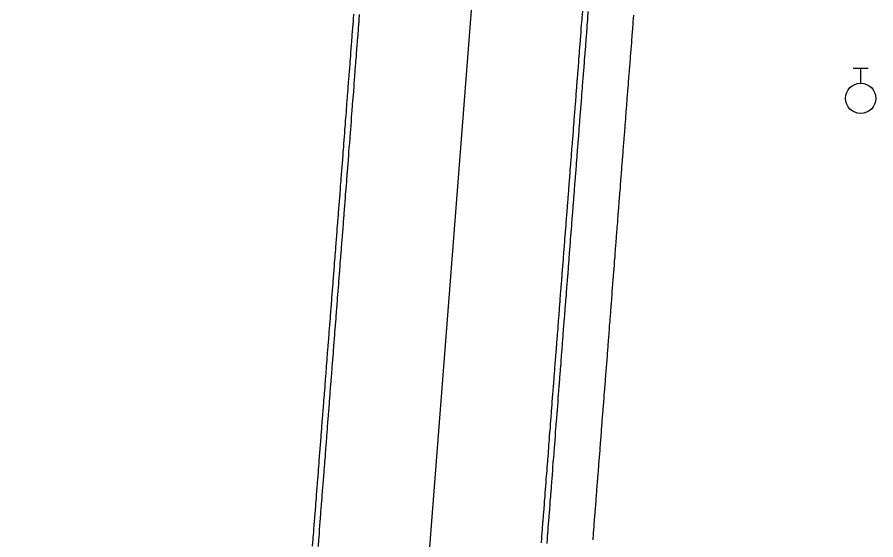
# Model space of a CAD drawing. Extents: x 2145380 to 2157287, y 139568 to 149130.
# Drawn here: x 2151024.3 to 2151124.9, y 141145.9 to 141207.2 of the extents above; entities that cross this region are included whole.
import ezdxf

# ---------------------------------------------------------------- set-up
doc = ezdxf.new("R2010")
doc.units = 0
for name, color, linetype in [('Default', 7, 'Continuous'), ('PR_PREVIOUSLY CONSTRUCTED', 7, 'Continuous'), ('TOPO_Water Valve', 7, 'Continuous')]:
    doc.layers.add(name, color=color, linetype=linetype)

# ---------------------------------------------------------------- blocks, each defined once
blk = doc.blocks.new('WATVAL')
at = {"layer": 'Default'}
for p, q in [((-2.25, 9), (2.25, 9)), ((0, 4.5), (0, 9))]:
    blk.add_line(p, q, dxfattribs=at)
blk.add_circle((0, 0), 4.5, dxfattribs=at)

msp = doc.modelspace()

# ---------------------------------------------------------------- linework, layer by layer
at = {"layer": 'PR_PREVIOUSLY CONSTRUCTED'}
msp.add_line((2151024.34, 140522.26), (2151080.29, 141243.23), dxfattribs=at)
for points in [[(2151085.76, 141145.56), (2151085.8, 141146.11), (2151085.82, 141146.37), (2151085.88, 141147.1), (2151085.89, 141147.18), (2151085.95, 141147.99), (2151085.96, 141148.1), (2151086.01, 141148.8), (2151086.03, 141149.1), (2151086.07, 141149.61), (2151086.11, 141150.09), (2151086.14, 141150.42), (2151086.19, 141151.09), (2151086.2, 141151.23), (2151086.26, 141152.04), (2151086.27, 141152.09), (2151086.32, 141152.85), (2151086.34, 141153.09), (2151086.39, 141153.66), (2151086.42, 141154.08), (2151086.45, 141154.47), (2151086.5, 141155.08), (2151086.51, 141155.28), (2151086.58, 141156.08), (2151086.58, 141156.09), (2151086.64, 141156.9), (2151086.65, 141157.07), (2151086.7, 141157.7), (2151086.73, 141158.07), (2151086.76, 141158.51), (2151086.81, 141159.07), (2151086.83, 141159.32), (2151086.88, 141160.06), (2151086.89, 141160.13), (2151086.95, 141160.94), (2151086.96, 141161.06), (2151087.02, 141161.75), (2151087.04, 141162.06), (2151087.08, 141162.56), (2151087.12, 141163.06), (2151087.14, 141163.37), (2151087.19, 141164.05), (2151087.2, 141164.18), (2151087.27, 141164.99), (2151087.27, 141165.05), (2151087.33, 141165.8), (2151087.35, 141166.05), (2151087.39, 141166.61), (2151087.43, 141167.04), (2151087.46, 141167.42), (2151087.5, 141168.04), (2151087.52, 141168.23), (2151087.58, 141169.04), (2151087.58, 141169.04), (2151087.64, 141169.85), (2151087.66, 141170.03), (2151087.71, 141170.66), (2151087.74, 141171.03), (2151087.77, 141171.47), (2151087.81, 141172.03), (2151087.83, 141172.28), (2151087.89, 141173.03), (2151087.9, 141173.09), (2151087.96, 141173.9), (2151087.97, 141174.02), (2151088.02, 141174.71), (2151088.05, 141175.02), (2151088.08, 141175.52), (2151088.12, 141176.02), (2151088.15, 141176.33), (2151088.2, 141177.01), (2151088.21, 141177.14), (2151088.27, 141177.95), (2151088.28, 141178.01), (2151088.34, 141178.76), (2151088.35, 141179.01), (2151088.4, 141179.57), (2151088.43, 141180), (2151088.46, 141180.37), (2151088.51, 141181), (2151088.52, 141181.18), (2151088.59, 141181.99), (2151088.59, 141182), (2151088.65, 141182.8), (2151088.66, 141183), (2151088.71, 141183.61), (2151088.74, 141183.99), (2151088.78, 141184.42), (2151088.82, 141184.99), (2151088.84, 141185.23), (2151088.85, 141185.36), (2151088.9, 141185.99), (2151088.9, 141186.04), (2151088.96, 141186.85), (2151088.97, 141186.98), (2151089.03, 141187.66), (2151089.05, 141187.98), (2151089.09, 141188.47), (2151089.13, 141188.98), (2151089.15, 141189.28), (2151089.21, 141189.97), (2151089.21, 141190.09), (2151089.28, 141190.9), (2151089.28, 141190.97), (2151089.34, 141191.71), (2151089.36, 141191.97), (2151089.4, 141192.52), (2151089.44, 141192.97), (2151089.47, 141193.33), (2151089.52, 141193.96), (2151089.53, 141194.14), (2151089.59, 141194.95), (2151089.59, 141194.96), (2151089.65, 141195.76), (2151089.67, 141195.96), (2151089.72, 141196.57), (2151089.75, 141196.95), (2151089.78, 141197.38), (2151089.82, 141197.95), (2151089.84, 141198.19), (2151089.9, 141198.95), (2151089.91, 141199), (2151089.97, 141199.81), (2151089.98, 141199.94), (2151090.03, 141200.62), (2151090.06, 141200.94), (2151090.09, 141201.43), (2151090.13, 141201.94), (2151090.16, 141202.23), (2151090.21, 141202.94), (2151090.22, 141203.04), (2151090.28, 141203.85), (2151090.29, 141203.93), (2151090.35, 141204.66), (2151090.37, 141204.93), (2151090.41, 141205.47), (2151090.44, 141205.93), (2151090.47, 141206.28), (2151090.52, 141206.92), (2151090.53, 141207.09), (2151090.6, 141207.9)], [(2151058.96, 141145.2), (2151059.03, 141146.01), (2151059.04, 141146.18), (2151059.09, 141146.82), (2151059.12, 141147.17), (2151059.15, 141147.63), (2151059.19, 141148.17), (2151059.21, 141148.43), (2151059.27, 141149.17), (2151059.28, 141149.24), (2151059.34, 141150.05), (2151059.35, 141150.17), (2151059.4, 141150.86), (2151059.43, 141151.16), (2151059.47, 141151.67), (2151059.5, 141152.16), (2151059.53, 141152.48), (2151059.58, 141153.16), (2151059.59, 141153.29), (2151059.65, 141154.1), (2151059.66, 141154.15), (2151059.72, 141154.91), (2151059.74, 141155.15), (2151059.78, 141155.72), (2151059.81, 141156.15), (2151059.84, 141156.53), (2151059.89, 141157.14), (2151059.91, 141157.34), (2151059.97, 141158.14), (2151059.97, 141158.15), (2151060.03, 141158.96), (2151060.05, 141159.14), (2151060.09, 141159.77), (2151060.12, 141160.14), (2151060.16, 141160.58), (2151060.2, 141161.13), (2151060.22, 141161.39), (2151060.28, 141162.13), (2151060.28, 141162.2), (2151060.35, 141163.01), (2151060.35, 141163.13), (2151060.41, 141163.82), (2151060.43, 141164.12), (2151060.47, 141164.63), (2151060.51, 141165.12), (2151060.53, 141165.44), (2151060.59, 141166.12), (2151060.6, 141166.25), (2151060.66, 141167.06), (2151060.66, 141167.11), (2151060.72, 141167.87), (2151060.74, 141168.11), (2151060.79, 141168.68), (2151060.82, 141169.11), (2151060.85, 141169.49), (2151060.9, 141170.11), (2151060.91, 141170.29), (2151060.97, 141171.1), (2151060.97, 141171.1), (2151061.04, 141171.91), (2151061.05, 141172.1), (2151061.1, 141172.72), (2151061.13, 141173.1), (2151061.16, 141173.53), (2151061.21, 141174.09), (2151061.22, 141174.34), (2151061.28, 141175.09), (2151061.29, 141175.15), (2151061.35, 141175.96), (2151061.36, 141176.09), (2151061.41, 141176.77), (2151061.44, 141177.08), (2151061.48, 141177.58), (2151061.52, 141178.08), (2151061.54, 141178.39), (2151061.59, 141179.08), (2151061.6, 141179.2), (2151061.66, 141180.01), (2151061.67, 141180.08), (2151061.73, 141180.82), (2151061.75, 141181.07), (2151061.79, 141181.63), (2151061.82, 141182.07), (2151061.85, 141182.44), (2151061.9, 141183.07), (2151061.92, 141183.25), (2151061.98, 141184.06), (2151061.98, 141184.06), (2151062.04, 141184.87), (2151062.06, 141185.06), (2151062.1, 141185.68), (2151062.13, 141186.06), (2151062.17, 141186.49), (2151062.21, 141187.05), (2151062.23, 141187.3), (2151062.24, 141187.42), (2151062.29, 141188.05), (2151062.29, 141188.11), (2151062.36, 141188.92), (2151062.37, 141189.05), (2151062.42, 141189.73), (2151062.44, 141190.05), (2151062.48, 141190.54), (2151062.52, 141191.04), (2151062.54, 141191.35), (2151062.6, 141192.04), (2151062.61, 141192.15), (2151062.67, 141192.96), (2151062.68, 141193.04), (2151062.73, 141193.77), (2151062.75, 141194.03), (2151062.8, 141194.58), (2151062.83, 141195.03), (2151062.86, 141195.39), (2151062.91, 141196.03), (2151062.92, 141196.2), (2151062.98, 141197.01), (2151062.98, 141197.02), (2151063.05, 141197.82), (2151063.06, 141198.02), (2151063.11, 141198.63), (2151063.14, 141199.02), (2151063.17, 141199.44), (2151063.22, 141200.02), (2151063.24, 141200.25), (2151063.29, 141201.01), (2151063.3, 141201.06), (2151063.36, 141201.87), (2151063.37, 141202.01), (2151063.42, 141202.68), (2151063.45, 141203.01), (2151063.49, 141203.49), (2151063.53, 141204), (2151063.55, 141204.3), (2151063.6, 141205), (2151063.61, 141205.11), (2151063.68, 141205.92), (2151063.68, 141206), (2151063.74, 141206.73), (2151063.76, 141206.99), (2151063.8, 141207.54)], [(2151059.63, 141145.14), (2151059.69, 141145.95), (2151059.71, 141146.13), (2151059.75, 141146.76), (2151059.78, 141147.12), (2151059.82, 141147.57), (2151059.86, 141148.12), (2151059.88, 141148.38), (2151059.94, 141149.12), (2151059.94, 141149.19), (2151060.01, 141150), (2151060.01, 141150.11), (2151060.07, 141150.81), (2151060.09, 141151.11), (2151060.13, 141151.62), (2151060.17, 141152.11), (2151060.19, 141152.43), (2151060.25, 141153.1), (2151060.26, 141153.24), (2151060.32, 141154.05), (2151060.32, 141154.1), (2151060.38, 141154.86), (2151060.4, 141155.1), (2151060.45, 141155.67), (2151060.48, 141156.1), (2151060.51, 141156.48), (2151060.56, 141157.09), (2151060.57, 141157.29), (2151060.63, 141158.09), (2151060.63, 141158.1), (2151060.7, 141158.91), (2151060.71, 141159.09), (2151060.76, 141159.72), (2151060.79, 141160.08), (2151060.82, 141160.53), (2151060.87, 141161.08), (2151060.89, 141161.34), (2151060.94, 141162.08), (2151060.95, 141162.15), (2151061.01, 141162.96), (2151061.02, 141163.07), (2151061.07, 141163.77), (2151061.1, 141164.07), (2151061.14, 141164.58), (2151061.17, 141165.07), (2151061.2, 141165.39), (2151061.25, 141166.07), (2151061.26, 141166.2), (2151061.33, 141167), (2151061.33, 141167.06), (2151061.39, 141167.81), (2151061.41, 141168.06), (2151061.45, 141168.62), (2151061.48, 141169.06), (2151061.51, 141169.43), (2151061.56, 141170.05), (2151061.58, 141170.24), (2151061.64, 141171.05), (2151061.64, 141171.05), (2151061.7, 141171.86), (2151061.72, 141172.05), (2151061.76, 141172.67), (2151061.79, 141173.04), (2151061.83, 141173.48), (2151061.87, 141174.04), (2151061.89, 141174.29), (2151061.95, 141175.04), (2151061.95, 141175.1), (2151062.02, 141175.91), (2151062.03, 141176.04), (2151062.08, 141176.72), (2151062.1, 141177.03), (2151062.14, 141177.53), (2151062.18, 141178.03), (2151062.2, 141178.34), (2151062.26, 141179.03), (2151062.27, 141179.15), (2151062.33, 141179.96), (2151062.34, 141180.02), (2151062.39, 141180.77), (2151062.41, 141181.02), (2151062.46, 141181.58), (2151062.49, 141182.02), (2151062.52, 141182.39), (2151062.57, 141183.01), (2151062.58, 141183.2), (2151062.64, 141184.01), (2151062.64, 141184.01), (2151062.71, 141184.82), (2151062.72, 141185.01), (2151062.77, 141185.63), (2151062.8, 141186.01), (2151062.83, 141186.44), (2151062.88, 141187), (2151062.9, 141187.25), (2151062.91, 141187.37), (2151062.95, 141188), (2151062.96, 141188.06), (2151063.02, 141188.86), (2151063.03, 141189), (2151063.08, 141189.67), (2151063.11, 141189.99), (2151063.15, 141190.48), (2151063.19, 141190.99), (2151063.21, 141191.29), (2151063.26, 141191.99), (2151063.27, 141192.1), (2151063.34, 141192.91), (2151063.34, 141192.98), (2151063.4, 141193.72), (2151063.42, 141193.98), (2151063.46, 141194.53), (2151063.5, 141194.98), (2151063.52, 141195.34), (2151063.57, 141195.98), (2151063.59, 141196.15), (2151063.65, 141196.96), (2151063.65, 141196.97), (2151063.71, 141197.77), (2151063.73, 141197.97), (2151063.78, 141198.58), (2151063.81, 141198.97), (2151063.84, 141199.39), (2151063.88, 141199.96), (2151063.9, 141200.2), (2151063.96, 141200.96), (2151063.96, 141201.01), (2151064.03, 141201.82), (2151064.04, 141201.96), (2151064.09, 141202.63), (2151064.11, 141202.95), (2151064.15, 141203.44), (2151064.19, 141203.95), (2151064.22, 141204.25), (2151064.27, 141204.95), (2151064.28, 141205.06), (2151064.34, 141205.87), (2151064.35, 141205.95), (2151064.4, 141206.68), (2151064.42, 141206.94), (2151064.47, 141207.49)], [(2151086.43, 141145.51), (2151086.47, 141146.05), (2151086.49, 141146.32), (2151086.54, 141147.05), (2151086.55, 141147.13), (2151086.61, 141147.94), (2151086.62, 141148.05), (2151086.68, 141148.75), (2151086.7, 141149.05), (2151086.74, 141149.56), (2151086.78, 141150.04), (2151086.8, 141150.37), (2151086.85, 141151.04), (2151086.86, 141151.18), (2151086.93, 141151.99), (2151086.93, 141152.04), (2151086.99, 141152.8), (2151087.01, 141153.03), (2151087.05, 141153.61), (2151087.09, 141154.03), (2151087.12, 141154.41), (2151087.16, 141155.03), (2151087.18, 141155.22), (2151087.24, 141156.02), (2151087.24, 141156.03), (2151087.3, 141156.84), (2151087.32, 141157.02), (2151087.37, 141157.65), (2151087.4, 141158.02), (2151087.43, 141158.46), (2151087.47, 141159.02), (2151087.49, 141159.27), (2151087.55, 141160.01), (2151087.56, 141160.08), (2151087.62, 141160.89), (2151087.63, 141161.01), (2151087.68, 141161.7), (2151087.71, 141162.01), (2151087.74, 141162.51), (2151087.78, 141163), (2151087.81, 141163.32), (2151087.86, 141164), (2151087.87, 141164.13), (2151087.93, 141164.94), (2151087.94, 141165), (2151088, 141165.75), (2151088.01, 141165.99), (2151088.06, 141166.56), (2151088.09, 141166.99), (2151088.12, 141167.37), (2151088.17, 141167.99), (2151088.18, 141168.18), (2151088.25, 141168.99), (2151088.25, 141168.99), (2151088.31, 141169.8), (2151088.32, 141169.98), (2151088.37, 141170.61), (2151088.4, 141170.98), (2151088.44, 141171.42), (2151088.48, 141171.98), (2151088.5, 141172.23), (2151088.56, 141172.97), (2151088.56, 141173.04), (2151088.62, 141173.85), (2151088.63, 141173.97), (2151088.69, 141174.66), (2151088.71, 141174.97), (2151088.75, 141175.47), (2151088.79, 141175.96), (2151088.81, 141176.27), (2151088.87, 141176.96), (2151088.88, 141177.08), (2151088.94, 141177.89), (2151088.94, 141177.96), (2151089, 141178.7), (2151089.02, 141178.96), (2151089.06, 141179.51), (2151089.1, 141179.95), (2151089.13, 141180.32), (2151089.18, 141180.95), (2151089.19, 141181.13), (2151089.25, 141181.94), (2151089.25, 141181.95), (2151089.32, 141182.75), (2151089.33, 141182.94), (2151089.38, 141183.56), (2151089.41, 141183.94), (2151089.44, 141184.37), (2151089.48, 141184.94), (2151089.5, 141185.18), (2151089.51, 141185.31), (2151089.56, 141185.93), (2151089.57, 141185.99), (2151089.63, 141186.8), (2151089.64, 141186.93), (2151089.69, 141187.61), (2151089.72, 141187.93), (2151089.75, 141188.42), (2151089.79, 141188.93), (2151089.82, 141189.23), (2151089.87, 141189.92), (2151089.88, 141190.04), (2151089.94, 141190.85), (2151089.95, 141190.92), (2151090.01, 141191.66), (2151090.03, 141191.92), (2151090.07, 141192.47), (2151090.1, 141192.91), (2151090.13, 141193.28), (2151090.18, 141193.91), (2151090.19, 141194.09), (2151090.26, 141194.9), (2151090.26, 141194.91), (2151090.32, 141195.71), (2151090.34, 141195.9), (2151090.38, 141196.52), (2151090.41, 141196.9), (2151090.45, 141197.33), (2151090.49, 141197.9), (2151090.51, 141198.13), (2151090.57, 141198.9), (2151090.57, 141198.94), (2151090.63, 141199.75), (2151090.65, 141199.89), (2151090.7, 141200.56), (2151090.72, 141200.89), (2151090.76, 141201.37), (2151090.8, 141201.89), (2151090.82, 141202.18), (2151090.88, 141202.88), (2151090.89, 141202.99), (2151090.95, 141203.8), (2151090.95, 141203.88), (2151091.01, 141204.61), (2151091.03, 141204.88), (2151091.07, 141205.42), (2151091.11, 141205.87), (2151091.14, 141206.23), (2151091.19, 141206.87), (2151091.2, 141207.04), (2151091.26, 141207.85)], [(2151091.81, 141145.91), (2151091.87, 141146.64), (2151091.87, 141146.72), (2151091.94, 141147.52), (2151091.95, 141147.64), (2151092, 141148.33), (2151092.02, 141148.63), (2151092.06, 141149.14), (2151092.1, 141149.63), (2151092.13, 141149.95), (2151092.18, 141150.63), (2151092.19, 141150.76), (2151092.25, 141151.57), (2151092.26, 141151.62), (2151092.31, 141152.38), (2151092.33, 141152.62), (2151092.38, 141153.19), (2151092.41, 141153.62), (2151092.44, 141154), (2151092.49, 141154.61), (2151092.5, 141154.81), (2151092.57, 141155.61), (2151092.57, 141155.62), (2151092.63, 141156.43), (2151092.64, 141156.61), (2151092.69, 141157.24), (2151092.72, 141157.61), (2151092.75, 141158.05), (2151092.8, 141158.6), (2151092.82, 141158.86), (2151092.87, 141159.6), (2151092.88, 141159.67), (2151092.94, 141160.48), (2151092.95, 141160.6), (2151093.01, 141161.29), (2151093.03, 141161.59), (2151093.07, 141162.1), (2151093.11, 141162.59), (2151093.13, 141162.91), (2151093.18, 141163.59), (2151093.19, 141163.72), (2151093.26, 141164.53), (2151093.26, 141164.58), (2151093.32, 141165.34), (2151093.34, 141165.58), (2151093.38, 141166.15), (2151093.42, 141166.58), (2151093.45, 141166.96), (2151093.49, 141167.58), (2151093.51, 141167.77), (2151093.57, 141168.57), (2151093.57, 141168.58), (2151093.63, 141169.38), (2151093.65, 141169.57), (2151093.7, 141170.19), (2151093.73, 141170.57), (2151093.76, 141171), (2151093.8, 141171.56), (2151093.82, 141171.81), (2151093.88, 141172.56), (2151093.89, 141172.62), (2151093.95, 141173.43), (2151093.96, 141173.56), (2151094.01, 141174.24), (2151094.04, 141174.55), (2151094.07, 141175.05), (2151094.11, 141175.55), (2151094.14, 141175.86), (2151094.19, 141176.55), (2151094.2, 141176.67), (2151094.26, 141177.48), (2151094.27, 141177.55), (2151094.32, 141178.29), (2151094.34, 141178.54), (2151094.39, 141179.1), (2151094.42, 141179.54), (2151094.45, 141179.91), (2151094.5, 141180.54), (2151094.51, 141180.72), (2151094.58, 141181.53), (2151094.58, 141181.53), (2151094.64, 141182.34), (2151094.65, 141182.53), (2151094.7, 141183.15), (2151094.73, 141183.53), (2151094.76, 141183.96), (2151094.81, 141184.52), (2151094.83, 141184.77), (2151094.84, 141184.89), (2151094.89, 141185.52), (2151094.89, 141185.58), (2151094.95, 141186.39), (2151094.96, 141186.52), (2151095.02, 141187.2), (2151095.04, 141187.52), (2151095.08, 141188.01), (2151095.12, 141188.51), (2151095.14, 141188.82), (2151095.2, 141189.51), (2151095.2, 141189.63), (2151095.27, 141190.44), (2151095.27, 141190.51), (2151095.33, 141191.24), (2151095.35, 141191.5), (2151095.39, 141192.05), (2151095.43, 141192.5), (2151095.46, 141192.86), (2151095.5, 141193.5), (2151095.52, 141193.67), (2151095.58, 141194.48), (2151095.58, 141194.49), (2151095.64, 141195.29), (2151095.66, 141195.49), (2151095.71, 141196.1), (2151095.74, 141196.49), (2151095.77, 141196.91), (2151095.81, 141197.49), (2151095.83, 141197.72), (2151095.89, 141198.48), (2151095.9, 141198.53), (2151095.96, 141199.34), (2151095.97, 141199.48), (2151096.02, 141200.15), (2151096.05, 141200.48), (2151096.08, 141200.96), (2151096.12, 141201.47), (2151096.15, 141201.77), (2151096.2, 141202.47), (2151096.21, 141202.58), (2151096.27, 141203.39), (2151096.28, 141203.47), (2151096.34, 141204.2), (2151096.36, 141204.46), (2151096.4, 141205.01), (2151096.43, 141205.46), (2151096.46, 141205.82), (2151096.51, 141206.46), (2151096.52, 141206.63), (2151096.59, 141207.44)]]:
    msp.add_lwpolyline(points, dxfattribs=at)

# ---------------------------------------------------------------- block references
at = {"layer": 'TOPO_Water Valve', "xscale": 0.39370000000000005, "yscale": 0.3937000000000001}
msp.add_blockref('WATVAL', (2151123.17, 141197.68), dxfattribs=at)

doc.saveas('drawing.dxf')
